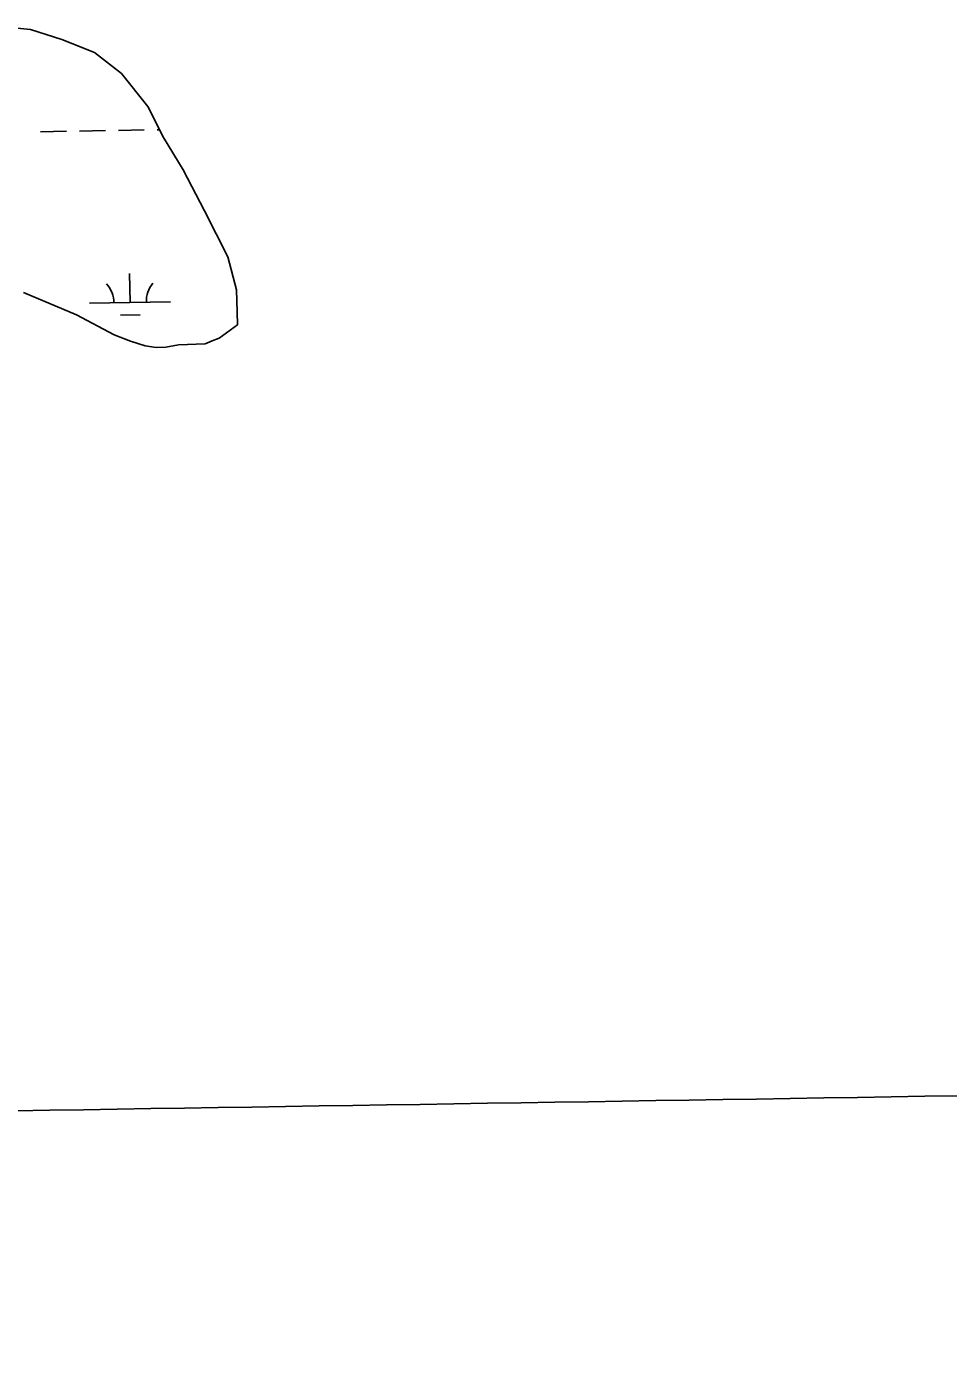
# Model space of a CAD drawing. Extents: x 3892998 to 3931244, y 278583 to 304547.
# Drawn here: x 3919317 to 3920453, y 296194 to 297853 of the extents above; entities that cross this region are included whole.
import ezdxf

# ---------------------------------------------------------------- set-up
doc = ezdxf.new("R2010")
doc.units = 0
for name, color, linetype in [('V-GRID-MAJR', 7, 'Continuous'), ('V-TOPO-SHOR', 7, 'Continuous'), ('V-WETL-SWMP', 7, 'Continuous')]:
    doc.layers.add(name, color=color, linetype=linetype)

msp = doc.modelspace()

# ---------------------------------------------------------------- linework, layer by layer
at = {"layer": 'V-GRID-MAJR'}
msp.add_spline([(3897060.6180000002, 296135.19), (3902372.4110000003, 296225.205), (3907684.191, 296315.993), (3912995.9590000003, 296407.553), (3918307.7120000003, 296499.886), (3923619.453, 296592.991), (3928931.179, 296686.869), (3928931.18, 296686.869)], degree=3, dxfattribs=at)
at = {"layer": 'V-TOPO-SHOR'}
for points in [[(3919576.379, 297485.37), (3919575.875, 297501.43700000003), (3919575.273, 297528.384), (3919564.3570000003, 297569.363), (3919535.6520000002, 297625.801), (3919509.313, 297676.547), (3919485.223, 297716.587), (3919466.094, 297754.631), (3919433.255, 297795.509), (3919400.052, 297821.365), (3919359.723, 297837.368), (3919321.182, 297849.572), (3919288.69, 297852.859)], [(3919312.666, 297525.101), (3919378.049, 297497.464), (3919424.4050000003, 297473.037), (3919444.611, 297465.103), (3919462.6040000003, 297459.49), (3919475.99, 297457.386), (3919488.145, 297457.904), (3919503.9110000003, 297460.60000000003), (3919536.711, 297461.718)], [(3919536.711, 297461.718), (3919545.194, 297465.707), (3919553.6580000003, 297468.89), (3919576.379, 297485.37)]]:
    msp.add_lwpolyline(points, dxfattribs=at)
at = {"layer": 'V-WETL-SWMP'}
for p, q in [((3919333.5495551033, 297723.4618904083), (3919365.5447619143, 297724.0157325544)), ((3919381.54236532, 297724.29265362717), (3919413.5375721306, 297724.8464957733)), ((3919429.5351755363, 297725.12341684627), (3919461.5303823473, 297725.67725899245)), ((3919477.5279857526, 297725.9541800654), (3919480.487181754, 297726.0054042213)), ((3919444.0572092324, 297512.7389454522), (3919443.434136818, 297548.7335531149)), ((3919394.0646985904, 297511.8735670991), (3919494.0497198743, 297513.6043238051)), ((3919432.3260797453, 297497.1025660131), (3919456.322484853, 297497.51794762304))]:
    msp.add_line(p, q, dxfattribs=at)
msp.add_lwpolyline([(3919288.69, 297852.86), (3919321.182, 297849.572), (3919359.724, 297837.369), (3919400.0530000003, 297821.364), (3919433.255, 297795.51), (3919466.095, 297754.631), (3919485.222, 297716.588), (3919509.313, 297676.54600000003), (3919535.6520000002, 297625.801), (3919564.358, 297569.362), (3919575.273, 297528.385), (3919575.876, 297501.436), (3919576.379, 297485.37), (3919553.6580000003, 297468.89), (3919545.1950000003, 297465.707), (3919536.7120000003, 297461.718), (3919503.9110000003, 297460.60000000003), (3919488.144, 297457.904), (3919475.991, 297457.387), (3919462.605, 297459.49), (3919444.61, 297465.104), (3919424.4050000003, 297473.037), (3919378.048, 297497.464), (3919312.667, 297525.101)], dxfattribs=at)
for centre, radius, start, end in [((3919388.814330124, 297512.25755669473), 35.24628790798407, 0.21988000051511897, 41.76353833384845), ((3919499.2836529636, 297514.1697983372), 35.246287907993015, 140.21987699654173, 181.76353532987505)]:
    msp.add_arc(centre, radius, start, end, dxfattribs=at)

doc.saveas('drawing.dxf')
